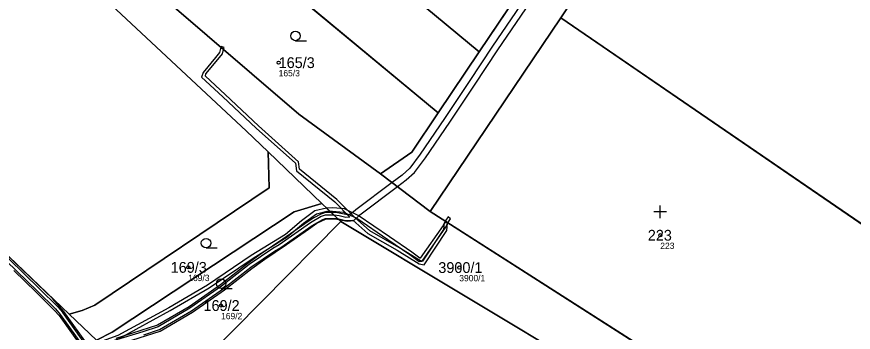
# Model space of a CAD drawing. Extents: x -658203 to -653176, y -1156738 to -1151709.
# Drawn here: x -654535.2 to -654403.4, y -1154180.9 to -1154131.2 of the extents above; entities that cross this region are included whole.
import ezdxf

# ---------------------------------------------------------------- set-up
doc = ezdxf.new("R2010")
doc.units = 0
for name, color, linetype in [('Vrstva 1', 7, 'Continuous'), ('Vrstva 13', 7, 'Continuous'), ('Vrstva 2', 7, 'Continuous'), ('Vrstva 3', 7, 'Continuous'), ('Vrstva 50', 7, 'Continuous'), ('Vrstva 51', 7, 'Continuous')]:
    doc.layers.add(name, color=color, linetype=linetype)

msp = doc.modelspace()

# ---------------------------------------------------------------- linework, layer by layer
at = {"layer": 'Vrstva 1'}
for p, q in [((-654462.32, -1154136.76), (-654520.38, -1154088.59)), ((-654526.6, -1154098.39), (-654468.77, -1154146.37)), ((-654449.3, -1154117.36), (-654462.32, -1154136.76)), ((-654449.46, -1154131.4), (-654470.02, -1154161.89)), ((-654392.31, -1154170.54), (-654449.46, -1154131.4)), ((-654468.77, -1154146.37), (-654462.32, -1154136.76)), ((-654487.1, -1154160.61), (-654495.56, -1154152.49)), ((-654470.02, -1154161.89), (-654477.86, -1154155.94)), ((-654484.12, -1154163.48), (-654487.1, -1154160.61)), ((-654470.02, -1154161.89), (-654434.85, -1154184.37)), ((-654526.93, -1154178.04), (-654522.61, -1154182.16))]:
    msp.add_line(p, q, dxfattribs=at)
for points in [[(-654420.02, -1154088.38), (-654423.2, -1154092.23), (-654449.46, -1154131.4)], [(-654477.86, -1154155.94), (-654490.71, -1154146.57), (-654534.44, -1154109.02)], [(-654495.56, -1154152.49), (-654499, -1154149.19), (-654540.71, -1154110.28)], [(-654592.33, -1154113.74), (-654570.75, -1154136.2), (-654526.93, -1154178.04)], [(-654477.86, -1154155.94), (-654472.91, -1154152.56), (-654468.77, -1154146.37)], [(-654526.93, -1154178.04), (-654524.83, -1154177.48), (-654522.85, -1154176.66), (-654495.37, -1154158.15), (-654495.56, -1154152.49)], [(-654487.1, -1154160.61), (-654491.43, -1154161.93), (-654520.14, -1154180.92), (-654522.61, -1154182.16)], [(-654517.87, -1154186.69), (-654513.47, -1154190.88), (-654509.23, -1154188.89), (-654484.12, -1154163.48)], [(-654439.23, -1154190.94), (-654444.9, -1154187), (-654484.12, -1154163.48)]]:
    msp.add_lwpolyline(points, dxfattribs=at)
at = {"layer": 'Vrstva 13'}
for points in [[(-654455.8, -1154129.39), (-654460.22, -1154135.86), (-654463.88, -1154141.43), (-654467.77, -1154147.26), (-654471.58, -1154152.88), (-654473.24, -1154155.05), (-654474.43, -1154156.16), (-654476.01, -1154157.34), (-654481.76, -1154161.64), (-654482.51, -1154162.33), (-654483.07, -1154162.4), (-654484.87, -1154162.07), (-654485.6, -1154162.05), (-654484.46, -1154163.15), (-654483.11, -1154163.42), (-654482.07, -1154163.29), (-654481.12, -1154162.42), (-654475.19, -1154157.97), (-654473.79, -1154156.92), (-654472.5, -1154155.73), (-654470.76, -1154153.46), (-654466.95, -1154147.82), (-654463.04, -1154141.99), (-654459.38, -1154136.42), (-654454.98, -1154129.95)], [(-654523.91, -1154182.99), (-654527.72, -1154177.65), (-654529.46, -1154175.63), (-654570.75, -1154136.2)], [(-654519.19, -1154182.83), (-654512.58, -1154180.73), (-654507.47, -1154177.75), (-654502.45, -1154174.23), (-654498.11, -1154170.85), (-654496.1, -1154169.38), (-654492.68, -1154167.08), (-654489.19, -1154164.67), (-654487.86, -1154163.74), (-654486.43, -1154163.03), (-654484.97, -1154163.07), (-654484.46, -1154163.15), (-654485.6, -1154162.05), (-654486.5, -1154162.03), (-654487.24, -1154162.31), (-654488.38, -1154162.88), (-654489.77, -1154163.85), (-654493.24, -1154166.26), (-654496.68, -1154168.56), (-654498.71, -1154170.05), (-654503.05, -1154173.43), (-654508.01, -1154176.91), (-654513, -1154179.81), (-654519.53, -1154181.89)], [(-654515.12, -1154181.32), (-654512.69, -1154180.5), (-654507.61, -1154177.54), (-654502.6, -1154174.03), (-654498.26, -1154170.65), (-654494.54, -1154168.12), (-654493.55, -1154167.56), (-654488.61, -1154164.08), (-654486.96, -1154163.15), (-654486.51, -1154162.98), (-654485.19, -1154162.98), (-654484.61, -1154163.01), (-654485.16, -1154162.48), (-654486.59, -1154162.48), (-654487.18, -1154162.69), (-654488.87, -1154163.66), (-654493.81, -1154167.14), (-654494.8, -1154167.7), (-654498.56, -1154170.25), (-654502.9, -1154173.63), (-654507.87, -1154177.12), (-654512.89, -1154180.04), (-654515.28, -1154180.84), (-654519.44, -1154182.12)], [(-654536.77, -1154169.71), (-654531.93, -1154174.41), (-654529.06, -1154177.24), (-654528.31, -1154178.11), (-654524.44, -1154183.54)], [(-654524.08, -1154183.18), (-654527.91, -1154177.81), (-654528.7, -1154176.9), (-654531.59, -1154174.05), (-654536.43, -1154169.35)], [(-654535.63, -1154171.16), (-654532.11, -1154174.59), (-654529.25, -1154177.41), (-654528.5, -1154178.27), (-654524.61, -1154183.73)]]:
    msp.add_lwpolyline(points, dxfattribs=at)
for points in [[(-654503.21, -1154136.85), (-654503.86, -1154137.64), (-654505.79, -1154139.99), (-654506.03, -1154140.74), (-654502.69, -1154143.84), (-654497.43, -1154148.74), (-654491.24, -1154154.29), (-654491.11, -1154155.47), (-654485.07, -1154160.39), (-654482.68, -1154162.76), (-654483.33, -1154162.82), (-654484.37, -1154162.55), (-654485.16, -1154162.48), (-654484.61, -1154163.01), (-654483.37, -1154163.32), (-654482.21, -1154163.23), (-654479.84, -1154165.33), (-654475.21, -1154167.96), (-654471.75, -1154170.12), (-654470.99, -1154170.27), (-654467.42, -1154164.89), (-654467.31, -1154163.74), (-654467.81, -1154163.7), (-654467.9, -1154164.71), (-654471.23, -1154169.71), (-654471.57, -1154169.64), (-654474.95, -1154167.54), (-654479.54, -1154164.93), (-654481.95, -1154162.79), (-654484.73, -1154160.01), (-654490.63, -1154155.21), (-654490.76, -1154154.05), (-654497.09, -1154148.38), (-654502.35, -1154143.48), (-654505.45, -1154140.58), (-654505.35, -1154140.23), (-654503.48, -1154137.96), (-654502.75, -1154137.07), (-654502.58, -1154136.38), (-654503.01, -1154136.01)], [(-654502.58, -1154136.38), (-654502.5, -1154136.04), (-654502.98, -1154135.9), (-654503.01, -1154136.01)], [(-654522.24, -1154182.51), (-654521.83, -1154182.91), (-654521.54, -1154182.81), (-654519.05, -1154181.89), (-654510.97, -1154177.49), (-654504.87, -1154173.89), (-654497.94, -1154169.26), (-654492.54, -1154165.89), (-654490.01, -1154163.74), (-654487.96, -1154162.26), (-654486.31, -1154161.84), (-654485.83, -1154161.83), (-654486.34, -1154161.34), (-654486.37, -1154161.34), (-654488.18, -1154161.8), (-654490.31, -1154163.34), (-654492.84, -1154165.49), (-654498.22, -1154168.84), (-654505.13, -1154173.47), (-654511.21, -1154177.05), (-654519.25, -1154181.43), (-654521.7, -1154182.33)], [(-654467.15, -1154163.51), (-654466.8, -1154163.05), (-654467.2, -1154162.75), (-654467.57, -1154163.25), (-654467.65, -1154163.4), (-654468, -1154164.08), (-654471.59, -1154169.25), (-654471.63, -1154169.26), (-654472.93, -1154168.28), (-654476.44, -1154165.87), (-654481.35, -1154162.51), (-654483.55, -1154161.48), (-654485.37, -1154161.33), (-654486.34, -1154161.34), (-654485.83, -1154161.83), (-654485.39, -1154161.83), (-654483.69, -1154161.98), (-654481.59, -1154162.95), (-654476.72, -1154166.29), (-654473.23, -1154168.68), (-654471.77, -1154169.78), (-654471.31, -1154169.71), (-654467.56, -1154164.34), (-654467.23, -1154163.67)]]:
    msp.add_lwpolyline(points, close=True, dxfattribs=at)
at = {"layer": 'Vrstva 3'}
for p, q in [((-654491.25, -1154134.99), (-654489.5, -1154134.99)), ((-654432.77, -1154161.93), (-654434.77, -1154161.93)), ((-654433.77, -1154162.93), (-654433.77, -1154160.93)), ((-654505.34, -1154167.62), (-654503.59, -1154167.62)), ((-654502.96, -1154174), (-654501.21, -1154174))]:
    msp.add_line(p, q, dxfattribs=at)
for centre in [(-654491.25, -1154134.24), (-654505.34, -1154166.87), (-654502.96, -1154173.25)]:
    msp.add_circle(centre, 0.75, dxfattribs=at)
at = {"layer": 'Vrstva 50'}
for centre in [(-654493.9, -1154138.45), (-654433.77, -1154165.63), (-654508.14, -1154170.69), (-654465.44, -1154170.72), (-654502.97, -1154176.7)]:
    msp.add_circle(centre, 0.25, dxfattribs=at)
at = {"layer": 'Vrstva 51'}
for points in [[(-654401.64, -1154057.74), (-654417.61, -1154075.79), (-654417.99, -1154075.66), (-654418.43, -1154076.24), (-654425.21, -1154085.33), (-654437.41, -1154101.69), (-654437.95, -1154101.33), (-654444.23, -1154109.85), (-654449.3, -1154117.36), (-654462.32, -1154136.76), (-654468.77, -1154146.37), (-654472.91, -1154152.56), (-654477.86, -1154155.94), (-654470.02, -1154161.89), (-654449.46, -1154131.4), (-654423.2, -1154092.23), (-654420.02, -1154088.38), (-654394.02, -1154056.93)], [(-654444.9, -1154187), (-654484.12, -1154163.48), (-654509.23, -1154188.89)]]:
    msp.add_lwpolyline(points, dxfattribs=at)
for points in [[(-654449.3, -1154117.36), (-654476.92, -1154094.56), (-654508.33, -1154068.62), (-654515.92, -1154082.08), (-654520.38, -1154088.59), (-654462.32, -1154136.76)], [(-654420.02, -1154088.38), (-654423.2, -1154092.23), (-654449.46, -1154131.4), (-654392.31, -1154170.54), (-654383.85, -1154156.99), (-654364.72, -1154133.97), (-654355.22, -1154122.78), (-654359.81, -1154118.64), (-654385.62, -1154095.49), (-654408.68, -1154075.16)], [(-654609, -1154177.41), (-654605.78, -1154179.76), (-654603.23, -1154181.79), (-654590.92, -1154191.12), (-654588.97, -1154192.4), (-654588.34, -1154191.42), (-654555.78, -1154197.01), (-654519.21, -1154185.41), (-654522.61, -1154182.16), (-654526.93, -1154178.04), (-654570.75, -1154136.2), (-654592.33, -1154113.74), (-654608.66, -1154098.48), (-654626.7, -1154083.76), (-654637.66, -1154152.89), (-654608.87, -1154177.07)], [(-654526.6, -1154098.39), (-654468.77, -1154146.37), (-654462.32, -1154136.76), (-654520.38, -1154088.59)], [(-654570.75, -1154136.2), (-654526.93, -1154178.04), (-654524.83, -1154177.48), (-654522.85, -1154176.66), (-654495.37, -1154158.15), (-654495.56, -1154152.49), (-654499, -1154149.19), (-654540.71, -1154110.28), (-654551, -1154100.69), (-654559.06, -1154109.58), (-654575.61, -1154094.57), (-654592.33, -1154113.74)], [(-654472.91, -1154152.56), (-654468.77, -1154146.37), (-654526.6, -1154098.39), (-654534.44, -1154109.02), (-654490.71, -1154146.57), (-654477.86, -1154155.94)], [(-654416.34, -1154210.5), (-654415.63, -1154211.31), (-654414.89, -1154212.4), (-654411.58, -1154208.44), (-654416.82, -1154201.59), (-654434.85, -1154184.37), (-654470.02, -1154161.89), (-654477.86, -1154155.94), (-654490.71, -1154146.57), (-654534.44, -1154109.02), (-654536.64, -1154107.2), (-654540.71, -1154110.28), (-654499, -1154149.19), (-654495.56, -1154152.49), (-654487.1, -1154160.61), (-654484.12, -1154163.48), (-654444.9, -1154187), (-654439.23, -1154190.94), (-654431.22, -1154198.42), (-654423.46, -1154208.12), (-654420.09, -1154205.62)], [(-654400.11, -1154191.09), (-654388.19, -1154173.37), (-654390.64, -1154171.69), (-654392.31, -1154170.54), (-654449.46, -1154131.4), (-654470.02, -1154161.89), (-654434.85, -1154184.37), (-654422.08, -1154192.53), (-654419.01, -1154187.85), (-654415.14, -1154190.54), (-654418.28, -1154195.05), (-654407.48, -1154202.46)], [(-654526.93, -1154178.04), (-654522.61, -1154182.16), (-654520.14, -1154180.92), (-654491.43, -1154161.93), (-654487.1, -1154160.61), (-654495.56, -1154152.49), (-654495.37, -1154158.15), (-654522.85, -1154176.66), (-654524.83, -1154177.48)], [(-654491.43, -1154161.93), (-654520.14, -1154180.92), (-654522.61, -1154182.16), (-654519.21, -1154185.41), (-654517.87, -1154186.69), (-654513.47, -1154190.88), (-654509.23, -1154188.89), (-654484.12, -1154163.48), (-654487.1, -1154160.61)]]:
    msp.add_lwpolyline(points, close=True, dxfattribs=at)

# ---------------------------------------------------------------- texts
at = {"layer": 'Vrstva 2'}
for s, p in [('165/3', (-654493.9, -1154139.3)), ('223', (-654435.74, -1154166.48)), ('169/3', (-654510.91, -1154171.54)), ('3900/1', (-654468.74, -1154171.57)), ('169/2', (-654505.74, -1154177.55))]:
    msp.add_text(s, height=1.7, dxfattribs=at).set_placement(p)
at = {"layer": 'Vrstva 50'}
for s, p in [('165/3', (-654493.9, -1154140.61)), ('223', (-654433.77, -1154167.79)), ('169/3', (-654508.14, -1154172.85)), ('3900/1', (-654465.44, -1154172.88)), ('169/2', (-654502.97, -1154178.86))]:
    msp.add_text(s, height=1, dxfattribs=at).set_placement(p)

doc.saveas('drawing.dxf')
